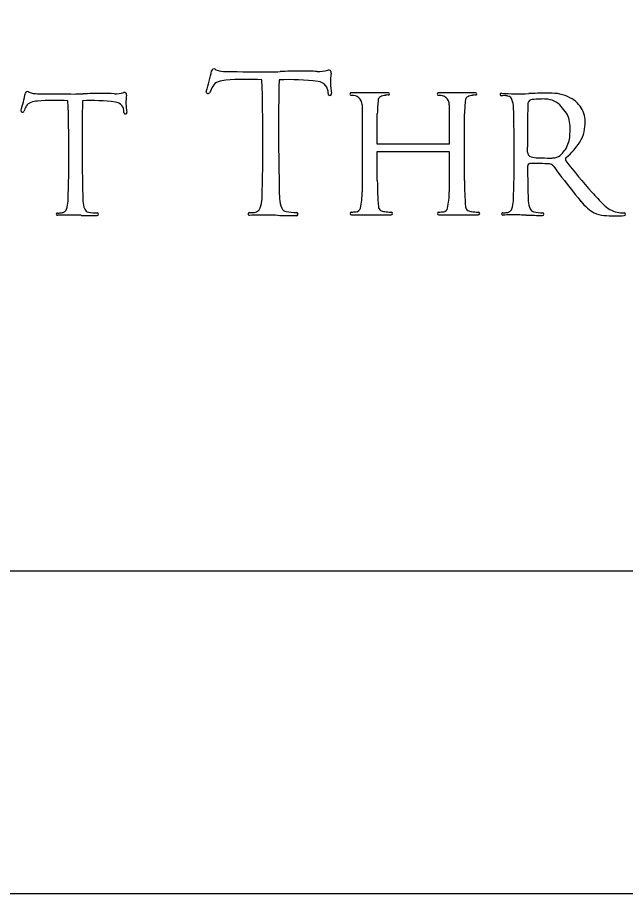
# Model space of a CAD drawing. Extents: x 0 to 34, y 0 to 22.
# Drawn here: x 3.323 to 4.266, y 0 to 1.359 of the extents above; entities that cross this region are included whole.
import ezdxf

# ---------------------------------------------------------------- set-up
doc = ezdxf.new("R2010")
doc.units = 0
for name, color, linetype in [('SH_Border', 7, 'Continuous'), ('SH_Cut_Line', 7, 'Continuous'), ('SH_Text', 7, 'Continuous')]:
    doc.layers.add(name, color=color, linetype=linetype)

msp = doc.modelspace()

# ---------------------------------------------------------------- linework, layer by layer
at = {"layer": 'SH_Border'}
msp.add_lwpolyline([(1.5, 21.5), (33.5, 21.5), (33.5, 0.5), (1.5, 0.5)], close=True, dxfattribs=at)
at = {"layer": 'SH_Cut_Line'}
msp.add_lwpolyline([(0, 0), (34, 0), (34, 22), (0, 22)], close=True, dxfattribs=at)
at = {"layer": 'SH_Text'}
for p, q in [((3.8985, 1.2419), (3.841, 1.2419)), ((4.0338, 1.2419), (3.9763, 1.2419)), ((3.8578, 1.2233), (3.8578, 1.0881)), ((3.993, 1.2233), (3.993, 1.1619)), ((3.8814, 1.1619), (3.8814, 1.2093)), ((4.0167, 1.1058), (4.0167, 1.2093)), ((3.7282, 1.1765), (3.7283, 1.1645)), ((3.4235, 1.1573), (3.4235, 1.1471)), ((3.993, 1.1619), (3.8814, 1.1619)), ((4.1142, 1.1498), (4.1141, 1.1576)), ((3.8814, 1.1058), (3.8814, 1.1508)), ((3.8814, 1.1508), (3.993, 1.1508)), ((3.993, 1.1508), (3.993, 1.0881)), ((4.1143, 1.1276), (4.1143, 1.1276)), ((3.8414, 1.0525), (3.9027, 1.0525)), ((3.9767, 1.0525), (4.038, 1.0525)), ((4.0759, 1.0521), (4.0759, 1.0521))]:
    msp.add_line(p, q, dxfattribs=at)
for centre, radius, start, end in [((3.6279, 1.2752), 0.00364, 57.0565, 167.2977), ((3.633, 1.2831), 0.00573, 237.0565, 249.7887), ((3.6471, 1.3214), 0.0466, 249.7887, 269.4589), ((3.806, 1.2732), 0.00404, 350.1932, 107.419), ((3.0732, 1.4002), 0.565, 343.9543, 347.2977), ((3.7528, 12.5189), 11.2446, 269.45892, 269.81615), ((3.7177, 1.5728), 0.2984, 269.8161, 272.4818), ((3.7735, 0.2847), 0.9909, 90.6415, 92.4818), ((3.7667, 0.8964), 0.3791, 86.7596, 90.6415), ((3.7908, 1.3217), 0.0468, 266.7596, 287.419), ((3.893, 1.2581), 0.0843, 170.1932, 191.6899), ((3.9095, 1.1041), 0.3195, 152.483, 154.4116), ((3.6391, 1.2449), 0.0147, 108.5195, 152.483), ((3.6506, 1.2108), 0.0507, 94.677, 108.5195), ((3.6798, 0.8535), 0.4092, 86.8419, 94.677), ((0.8513, 1.1662), 2.8527, 358.2224, 1.9263), ((7.4016, 1.1824), 3.6734, 178.7595, 180.092), ((3.7426, 0.8434), 0.4188, 83.5706, 91.8541), ((3.7876, 1.2421), 0.0175, 355.2971, 83.5706), ((2.8698, 1.3463), 0.4776, 343.9543, 347.2977), ((3.3386, 1.2407), 0.00307, 57.0565, 167.2977), ((3.3429, 1.2473), 0.00484, 237.0565, 249.7887), ((3.3549, 1.2797), 0.0394, 249.7887, 269.4589), ((3.4442, 10.7441), 9.5042, 269.45892, 269.81615), ((3.4145, 1.4922), 0.2522, 269.8161, 272.4818), ((3.4617, 0.4034), 0.8375, 90.6415, 92.4818), ((3.4559, 0.9205), 0.3204, 86.7596, 90.6415), ((3.4763, 1.2799), 0.0396, 266.7596, 287.419), ((3.4892, 1.2389), 0.00341, 350.1932, 107.419), ((3.5627, 1.2262), 0.0712, 170.1932, 191.6899), ((3.6188, 1.2433), 0.00275, 163.9543, 334.4116), ((3.8078, 1.2405), 0.00277, 175.2971, 11.6899), ((3.841, 1.2399), 0.00203, 90, 277.32), ((3.8431, 1.2233), 0.0146, 0, 97.32), ((3.8964, 1.2138), 0.0242, 95.8947, 114.8736), ((3.9118, 1.0649), 0.174, 94.3316, 95.8947), ((3.8985, 1.2401), 0.00179, 274.3316, 90), ((3.9763, 1.2399), 0.00203, 90, 277.32), ((3.9784, 1.2233), 0.0146, 0, 97.32), ((4.0317, 1.2138), 0.0242, 95.8947, 114.8736), ((4.0471, 1.0649), 0.174, 94.3316, 95.8947), ((4.0338, 1.2401), 0.00179, 274.3316, 90), ((4.0736, 1.2394), 0.00186, 85.6429, 267.986), ((4.0766, 1.3245), 0.087, 267.986, 269.6056), ((4.1008, 1.5959), 0.3557, 265.6429, 272.4818), ((4.0751, 1.106), 0.1315, 87.8585, 89.6056), ((4.0793, 1.2196), 0.0177, 70.7604, 87.8585), ((4.0824, 1.2285), 0.00831, 19.7623, 70.7604), ((4.1524, 0.4038), 0.8375, 90.6415, 92.4818), ((4.1466, 0.9208), 0.3204, 88.9596, 90.6415), ((4.1513, 1.1786), 0.0626, 59.0124, 88.9596), ((3.3481, 1.2151), 0.0125, 108.5195, 152.483), ((3.3578, 1.1863), 0.0428, 94.677, 108.5195), ((3.3825, 0.8842), 0.3459, 86.8419, 94.677), ((0.9918, 1.1485), 2.4112, 358.2224, 1.9263), ((6.5283, 1.1622), 3.1048, 178.7595, 180.092), ((3.4356, 0.8757), 0.354, 83.5706, 91.8541), ((3.4736, 1.2127), 0.0148, 355.2971, 83.5706), ((4.0403, 1.2093), 0.1589, 172.0456, 180), ((3.8887, 1.2305), 0.00585, 114.8736, 172.0456), ((4.1756, 1.2093), 0.1589, 172.0456, 180), ((4.024, 1.2305), 0.00585, 114.8736, 172.0456), ((4.0525, 1.2178), 0.0401, 1.7776, 19.7623), ((7.2189, 1.1626), 3.1048, 178.862, 180.092), ((4.1221, 1.2241), 0.00734, 166.7992, 178.862), ((4.1221, 1.2241), 0.00734, 94.329, 166.7992), ((4.1433, 0.9444), 0.2878, 91.9186, 94.329), ((4.138, 1.1029), 0.1293, 87.9458, 91.9186), ((4.1414, 1.1984), 0.0337, 41.4498, 87.9458), ((4.1618, 1.1961), 0.0422, 36.4904, 59.0124), ((3.3309, 1.2137), 0.00232, 163.9543, 334.4116), ((3.5766, 1.096), 0.2701, 152.483, 154.4116), ((3.4907, 1.2113), 0.00234, 175.2971, 11.6899), ((1.6825, 1.1489), 2.4112, 358.2224, 1.6678), ((4.0978, 1.16), 0.0917, 33.1566, 41.4498), ((4.1487, 1.1932), 0.031, 12.4025, 33.1566), ((4.1627, 1.1968), 0.0411, 18.3247, 36.4904), ((4.1628, 1.1968), 0.041, 0.8515, 18.3247), ((4.1185, 1.1865), 0.062, 0.6715, 12.4025), ((4.1379, 1.1965), 0.0659, 346.8148, 0.8515), ((4.0549, 1.1858), 0.1255, 355.1956, 0.6715), ((4.1259, 1.1798), 0.0543, 344.0376, 355.1956), ((4.1504, 1.1935), 0.0531, 328.0114, 346.8148), ((7.4016, 1.1824), 3.6734, 180.2792, 181.6334), ((4.1379, 1.1764), 0.0417, 327.7207, 344.0376), ((4.1127, 1.2171), 0.0975, 309.1113, 328.0114), ((6.5283, 1.1622), 3.1048, 180.2792, 181.6334), ((4.1217, 1.1498), 0.00753, 180.1856, 255.4509), ((4.1322, 1.1903), 0.0494, 255.4509, 268.1519), ((4.1505, 1.1738), 0.0332, 269.8456, 280.9677), ((4.1529, 1.1612), 0.0204, 280.9677, 313.7308), ((4.1391, 1.1757), 0.0404, 313.7308, 327.7207), ((4.1765, 1.1387), 0.00355, 129.1113, 218.1225), ((4.1186, 1.1277), 0.00422, 96.1813, 180.644), ((7.2189, 1.1626), 3.1048, 180.6446, 181.6334), ((4.1207, 1.1081), 0.024, 91.4758, 96.1813), ((4.129, 0.7864), 0.3457, 86.8098, 91.4758), ((4.1522, 1.8105), 0.6699, 268.1519, 269.8456), ((4.1477, 1.1235), 0.00814, 36.3661, 86.8098), ((4.7275, 1.5504), 0.7119, 216.3661, 217.5467), ((5.0868, 1.853), 1.1607, 218.1225, 221.2578), ((6.2008, 2.6828), 2.5701, 217.5467, 218.7682), ((4.4063, 1.1058), 0.5249, 180, 184.4616), ((4.5415, 1.1058), 0.5249, 180, 184.4616), ((3.7403, 1.0881), 0.1175, 347.6428, 360), ((3.8755, 1.0881), 0.1175, 347.6428, 360), ((4.4989, 1.3374), 0.3787, 221.2578, 225.3035), ((3.3617, 1.075), 0.0401, 340.2377, 358.2224), ((3.456, 1.0746), 0.0313, 181.6334, 205.2525), ((3.6552, 1.0792), 0.0474, 340.2377, 358.2224), ((3.7667, 1.0788), 0.037, 181.6334, 205.2525), ((4.0524, 1.0753), 0.0401, 340.2377, 358.2224), ((4.1467, 1.075), 0.0313, 181.6334, 205.2525), ((4.2604, 1.1245), 0.0814, 218.7682, 229.3302), ((3.3916, 1.0642), 0.00831, 289.2396, 340.2377), ((3.435, 1.0647), 0.00806, 205.2525, 258.54), ((3.6906, 1.0665), 0.00983, 289.2396, 340.2377), ((3.7419, 1.067), 0.00953, 205.2525, 258.54), ((3.8479, 1.0645), 0.00731, 275.8469, 347.6428), ((3.89, 1.0655), 0.00704, 184.4616, 238.9441), ((3.9832, 1.0645), 0.00731, 275.8469, 347.6428), ((4.0253, 1.0655), 0.00704, 184.4616, 238.9441), ((4.0823, 1.0646), 0.00831, 289.2396, 340.2377), ((4.1257, 1.0651), 0.00806, 205.2525, 258.54), ((4.2427, 1.1038), 0.0542, 229.3302, 242.6024), ((4.2648, 1.1008), 0.0459, 225.3035, 240.2632), ((4.2608, 1.0937), 0.0377, 240.2632, 258.7004), ((3.3852, 1.0536), 0.00177, 90.3944, 271.2943), ((3.3843, 1.1868), 0.1315, 270.3944, 272.1415), ((3.406, 0.1294), 0.9227, 89.661, 91.2938), ((3.3885, 1.0731), 0.0177, 272.1415, 289.2396), ((3.4093, 0.676), 0.376, 88.0337, 89.661), ((3.4476, 1.7933), 0.742, 268.0337, 269.9476), ((3.4476, 1.1269), 0.0715, 258.54, 269.5198), ((3.447, 1.0534), 0.00201, 269.9476, 89.5198), ((3.683, 1.0539), 0.00209, 90.3944, 271.2943), ((3.6819, 1.2115), 0.1555, 270.3944, 272.1415), ((3.7076, -0.0396), 1.0916, 89.661, 91.2938), ((3.6869, 1.077), 0.021, 272.1415, 289.2396), ((3.7115, 0.6071), 0.4449, 88.0337, 89.661), ((3.7569, 1.9291), 0.8778, 268.0337, 269.9476), ((3.7568, 1.1406), 0.0846, 258.54, 269.5198), ((3.7561, 1.0536), 0.00238, 269.9476, 89.5198), ((3.8414, 1.0546), 0.00215, 91.3892, 270), ((3.8391, 1.1508), 0.094, 271.3892, 275.8469), ((3.8937, 1.0716), 0.0142, 238.9441, 264.1674), ((3.9097, 1.2281), 0.1715, 264.1674, 267.7015), ((3.9027, 1.0546), 0.00214, 270, 87.7015), ((3.9767, 1.0546), 0.00215, 91.3892, 270), ((3.9743, 1.1508), 0.094, 271.3892, 275.8469), ((4.029, 1.0716), 0.0142, 238.9441, 264.1674), ((4.0449, 1.2281), 0.1715, 264.1674, 267.7015), ((4.038, 1.0546), 0.00214, 270, 87.7015), ((4.0759, 1.0539), 0.00177, 90.3944, 271.2938), ((4.0749, 1.1871), 0.1315, 270.3944, 272.1415), ((4.0967, 0.1297), 0.9227, 89.661, 91.2938), ((4.0792, 1.0735), 0.0177, 272.1415, 289.2396), ((4.1, 0.6763), 0.376, 88.0337, 89.661), ((4.1383, 1.7937), 0.742, 268.0337, 269.9476), ((4.1383, 1.1272), 0.0715, 258.54, 269.5198), ((4.1376, 1.0537), 0.00201, 269.9476, 89.5198), ((4.2351, 1.0891), 0.0376, 242.6024, 266.5374), ((4.2504, 1.3418), 0.2908, 266.5374, 272.7345), ((4.2653, 1.1164), 0.0609, 258.7004, 268.9258), ((4.2641, 1.0534), 0.00208, 272.7345, 88.9258)]:
    msp.add_arc(centre, radius, start, end, dxfattribs=at)

doc.saveas('drawing.dxf')
